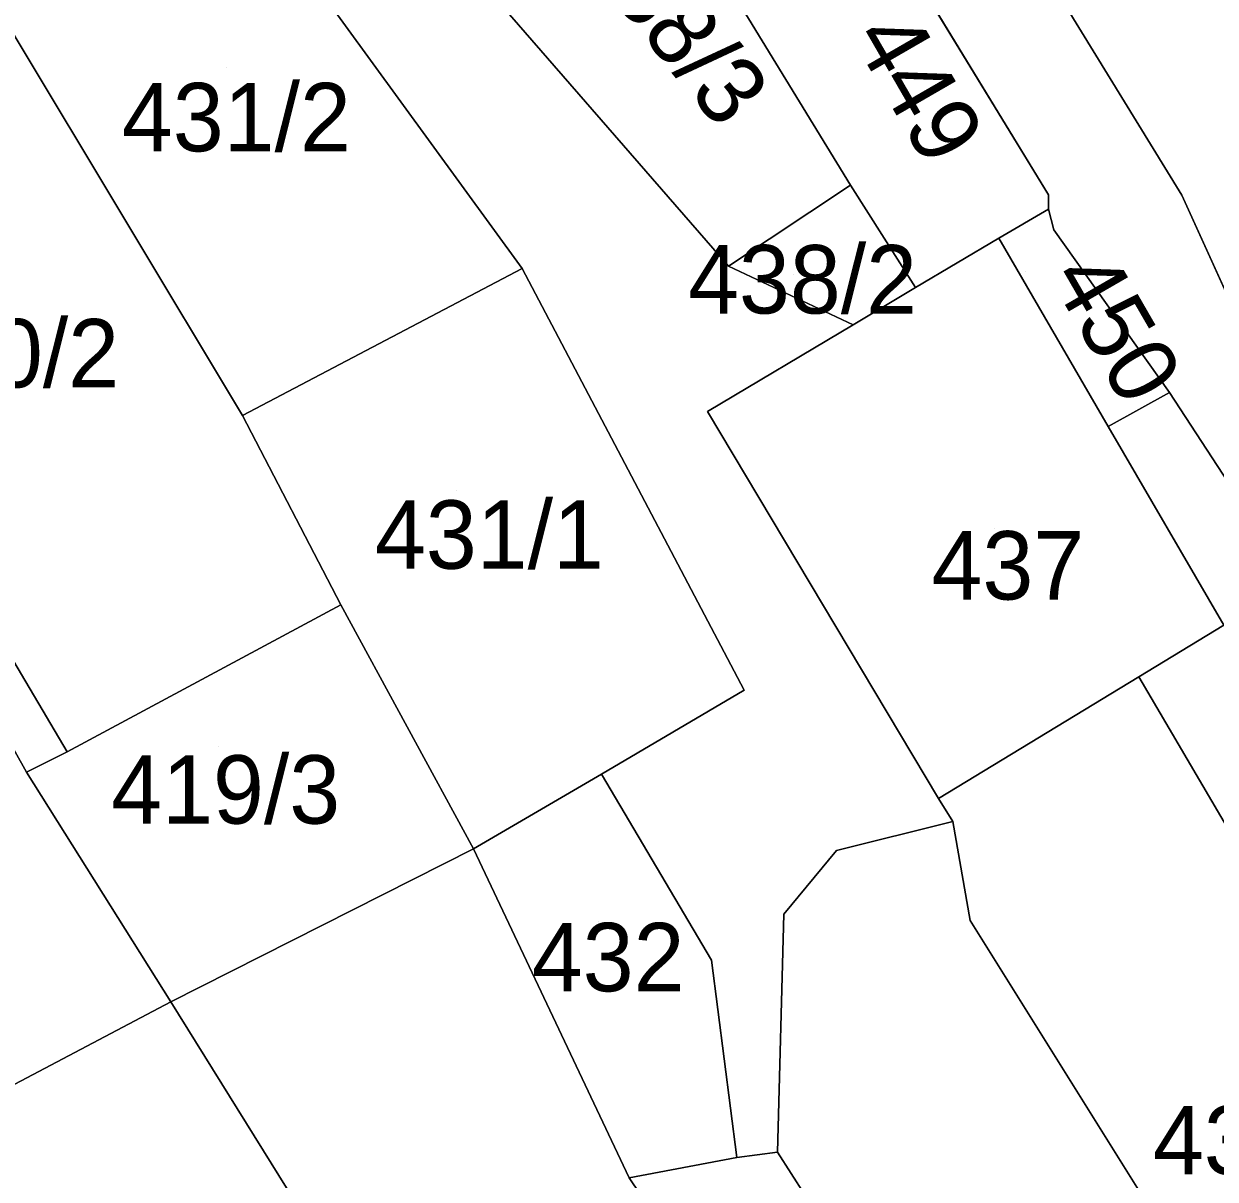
# Model space of a CAD drawing. Extents: x -263943 to -261149, y -1236934 to -1230686.
# Drawn here: x -262781.37 to -262746.54, y -1235583.7 to -1235549.93 of the extents above; entities that cross this region are included whole.
import ezdxf

# ---------------------------------------------------------------- set-up
doc = ezdxf.new("R2010")
doc.units = 0
for name, color, linetype in [('body_kn', 7, 'Continuous'), ('kladpar_druhypozemkov', 7, 'Continuous'), ('kladpar_hranice', 7, 'Continuous'), ('kladpar_parcelnecisla', 7, 'Continuous'), ('kladpar_plochy', 7, 'Continuous')]:
    doc.layers.add(name, color=color, linetype=linetype)

msp = doc.modelspace()

# ---------------------------------------------------------------- linework, layer by layer
at = {"layer": 'body_kn'}
for p, q in [((-262757.2, -1235554.65), (-262757.2, -1235554.65)), ((-262751.42, -1235554.93), (-262751.42, -1235554.93)), ((-262747.52, -1235554.94), (-262747.52, -1235554.94)), ((-262747.52, -1235554.94), (-262747.52, -1235554.94)), ((-262751.42, -1235555.35), (-262751.42, -1235555.35)), ((-262751.42, -1235555.35), (-262751.42, -1235555.35)), ((-262752.87, -1235556.2), (-262752.87, -1235556.2)), ((-262751.26, -1235555.95), (-262751.26, -1235555.95)), ((-262766.8, -1235557.08), (-262766.8, -1235557.08)), ((-262760.77, -1235557.02), (-262760.77, -1235557.02)), ((-262760.77, -1235557.02), (-262760.77, -1235557.02)), ((-262755.3, -1235557.64), (-262755.3, -1235557.64)), ((-262757.13, -1235558.73), (-262757.13, -1235558.73)), ((-262747.88, -1235560.71), (-262747.88, -1235560.71)), ((-262774.97, -1235561.38), (-262774.97, -1235561.38)), ((-262761.38, -1235561.26), (-262761.38, -1235561.26)), ((-262749.67, -1235561.7), (-262749.67, -1235561.7)), ((-262749.67, -1235561.7), (-262749.67, -1235561.7)), ((-262772.1, -1235566.91), (-262772.1, -1235566.91)), ((-262748.78, -1235569.02), (-262748.78, -1235569.02)), ((-262760.31, -1235569.41), (-262760.31, -1235569.41)), ((-262780.1, -1235571.21), (-262780.1, -1235571.21)), ((-262780.1, -1235571.21), (-262780.1, -1235571.21)), ((-262781.29, -1235571.8), (-262781.29, -1235571.8)), ((-262781.29, -1235571.8), (-262781.29, -1235571.8)), ((-262764.48, -1235571.86), (-262764.48, -1235571.86)), ((-262754.63, -1235572.57), (-262754.63, -1235572.57)), ((-262754.21, -1235573.25), (-262754.21, -1235573.25)), ((-262768.22, -1235574.05), (-262768.22, -1235574.05)), ((-262768.22, -1235574.05), (-262768.22, -1235574.05)), ((-262757.61, -1235574.09), (-262757.61, -1235574.09)), ((-262759.15, -1235575.95), (-262759.15, -1235575.95)), ((-262753.71, -1235576.14), (-262753.71, -1235576.14)), ((-262761.27, -1235577.3), (-262761.27, -1235577.3)), ((-262777.07, -1235578.52), (-262777.07, -1235578.52)), ((-262777.07, -1235578.52), (-262777.07, -1235578.52)), ((-262759.34, -1235582.91), (-262759.34, -1235582.91)), ((-262760.53, -1235583.07), (-262760.53, -1235583.07)), ((-262763.67, -1235583.66), (-262763.67, -1235583.66))]:
    msp.add_line(p, q, dxfattribs=at)
at = {"layer": 'kladpar_druhypozemkov'}
for p, q in [((-262775.43, -1235551.21), (-262775.43, -1235551.21)), ((-262758.88, -1235557.26), (-262758.88, -1235557.26)), ((-262752.08, -1235557.16), (-262752.08, -1235557.16)), ((-262768.73, -1235563.56), (-262768.73, -1235563.56)), ((-262752.99, -1235564.68), (-262752.99, -1235564.68)), ((-262775.68, -1235571.06), (-262775.68, -1235571.06)), ((-262764.58, -1235576.16), (-262764.58, -1235576.16))]:
    msp.add_line(p, q, dxfattribs=at)
at = {"layer": 'kladpar_hranice'}
for points in [[(-262743.99, -1235566.66), (-262747.88, -1235560.71), (-262751.26, -1235555.95), (-262751.42, -1235555.35), (-262751.42, -1235554.93), (-262758.68, -1235543.02), (-262764.16, -1235534.01), (-262768.16, -1235536.37), (-262772.89, -1235528.06), (-262776.64, -1235521.47), (-262780.48, -1235514.73), (-262781.34, -1235513.23), (-262778.51, -1235511.55), (-262784.32, -1235501.09), (-262787.3, -1235502.76), (-262788.87, -1235500.01)], [(-262761.31, -1235534.59), (-262758.41, -1235539.46), (-262757.39, -1235538.87), (-262747.52, -1235554.94), (-262740.61, -1235570.16)], [(-262747.52, -1235554.94), (-262757.39, -1235538.87), (-262752.92, -1235536.32), (-262751.02, -1235539.57), (-262741.4, -1235555.81), (-262734.82, -1235566.61), (-262740.61, -1235570.16), (-262747.52, -1235554.94)], [(-262770.44, -1235545.76), (-262764.65, -1235542.36), (-262762.77, -1235545.55), (-262757.2, -1235554.65), (-262760.77, -1235557.02), (-262770.24, -1235546.12), (-262770.44, -1235545.76)], [(-262751.42, -1235555.35), (-262752.87, -1235556.2), (-262755.3, -1235557.64), (-262757.2, -1235554.65), (-262762.77, -1235545.55), (-262759.23, -1235543.36), (-262758.68, -1235543.02), (-262751.42, -1235554.93), (-262751.42, -1235555.35)], [(-262781.74, -1235550.12), (-262782.6, -1235548.69), (-262775.59, -1235545), (-262766.8, -1235557.08), (-262774.97, -1235561.38), (-262781.74, -1235550.12)], [(-262770.24, -1235546.12), (-262760.77, -1235557.02), (-262757.13, -1235558.73), (-262761.38, -1235561.26), (-262754.63, -1235572.57), (-262754.21, -1235573.25), (-262757.61, -1235574.09), (-262759.15, -1235575.95), (-262759.34, -1235582.91), (-262760.53, -1235583.07), (-262761.27, -1235577.3), (-262764.48, -1235571.86), (-262760.31, -1235569.41), (-262766.8, -1235557.08), (-262775.59, -1235545)], [(-262794.1, -1235545.96), (-262790.06, -1235554.37), (-262780.1, -1235571.21), (-262781.29, -1235571.8), (-262782.39, -1235569.85), (-262783.24, -1235569.93), (-262790.49, -1235557.17), (-262792.26, -1235553.94), (-262795.12, -1235555.62), (-262798.08, -1235550.53), (-262801.15, -1235545.26)], [(-262780.1, -1235571.21), (-262790.06, -1235554.37), (-262781.74, -1235550.12), (-262774.97, -1235561.38), (-262772.1, -1235566.91), (-262780.1, -1235571.21)], [(-262760.77, -1235557.02), (-262757.2, -1235554.65), (-262755.3, -1235557.64), (-262757.13, -1235558.73), (-262760.77, -1235557.02)], [(-262749.67, -1235561.7), (-262752.87, -1235556.2), (-262751.42, -1235555.35), (-262751.26, -1235555.95), (-262747.88, -1235560.71), (-262749.67, -1235561.7)], [(-262746.29, -1235567.51), (-262748.78, -1235569.02), (-262754.63, -1235572.57), (-262761.38, -1235561.26), (-262757.13, -1235558.73), (-262755.3, -1235557.64), (-262752.87, -1235556.2), (-262749.67, -1235561.7), (-262746.29, -1235567.51)], [(-262768.22, -1235574.05), (-262772.1, -1235566.91), (-262774.97, -1235561.38), (-262766.8, -1235557.08), (-262760.31, -1235569.41), (-262764.48, -1235571.86), (-262768.22, -1235574.05)], [(-262744.08, -1235577.02), (-262748.78, -1235569.02), (-262746.29, -1235567.51), (-262749.67, -1235561.7), (-262747.88, -1235560.71), (-262743.99, -1235566.66), (-262743.16, -1235569.72), (-262740.14, -1235574.3), (-262744.08, -1235577.02)], [(-262781.29, -1235571.8), (-262780.1, -1235571.21), (-262772.1, -1235566.91), (-262768.22, -1235574.05), (-262777.07, -1235578.52), (-262781.29, -1235571.8)], [(-262745.18, -1235587.96), (-262746.11, -1235588.3), (-262753.71, -1235576.14), (-262754.21, -1235573.25), (-262754.63, -1235572.57), (-262748.78, -1235569.02), (-262744.08, -1235577.02), (-262739.64, -1235584.59), (-262733.73, -1235593.26), (-262740.21, -1235595.7), (-262745.18, -1235587.96)], [(-262777.07, -1235578.52), (-262786.38, -1235583.43), (-262789.21, -1235578.92), (-262791.83, -1235574.74), (-262783.24, -1235569.93), (-262782.39, -1235569.85), (-262781.29, -1235571.8), (-262777.07, -1235578.52)], [(-262768.22, -1235574.05), (-262764.48, -1235571.86), (-262761.27, -1235577.3), (-262760.53, -1235583.07), (-262763.67, -1235583.66), (-262768.22, -1235574.05)], [(-262746.49, -1235598.06), (-262751.05, -1235591), (-262753.34, -1235592.26), (-262759.34, -1235582.91), (-262759.15, -1235575.95), (-262757.61, -1235574.09), (-262754.21, -1235573.25), (-262753.71, -1235576.14), (-262746.11, -1235588.3), (-262745.18, -1235587.96), (-262740.21, -1235595.7), (-262746.49, -1235598.06)], [(-262768.22, -1235574.05), (-262763.67, -1235583.66), (-262752.1, -1235600.84), (-262760.19, -1235605.65), (-262777.07, -1235578.52), (-262768.22, -1235574.05)], [(-262768.95, -1235611.14), (-262779.43, -1235594.5), (-262781.7, -1235590.9), (-262786.38, -1235583.43), (-262777.07, -1235578.52), (-262760.19, -1235605.65), (-262768.79, -1235611.04), (-262768.95, -1235611.14)], [(-262749.8, -1235599.32), (-262740.26, -1235614.79), (-262738.23, -1235617.94), (-262741.72, -1235619.97), (-262741.45, -1235616.4), (-262752.1, -1235600.84), (-262763.67, -1235583.66), (-262760.53, -1235583.07), (-262759.34, -1235582.91), (-262753.34, -1235592.26), (-262751.05, -1235591), (-262746.49, -1235598.06), (-262749.8, -1235599.32)]]:
    msp.add_lwpolyline(points, dxfattribs=at)
at = {"layer": 'kladpar_plochy'}
for p, q in [((-262757.39, -1235538.87), (-262747.52, -1235554.94)), ((-262751.42, -1235554.93), (-262758.68, -1235543.02)), ((-262751.42, -1235555.35), (-262751.42, -1235554.93)), ((-262747.52, -1235554.94), (-262740.61, -1235570.16)), ((-262751.26, -1235555.95), (-262751.42, -1235555.35)), ((-262747.88, -1235560.71), (-262751.26, -1235555.95)), ((-262743.99, -1235566.66), (-262747.88, -1235560.71))]:
    msp.add_line(p, q, dxfattribs=at)
for points in [[(-262747.52, -1235554.94), (-262757.39, -1235538.87), (-262752.92, -1235536.32), (-262751.02, -1235539.57), (-262741.4, -1235555.81), (-262734.82, -1235566.61), (-262740.61, -1235570.16)], [(-262770.44, -1235545.76), (-262764.65, -1235542.36), (-262762.77, -1235545.55), (-262757.2, -1235554.65), (-262760.77, -1235557.02), (-262770.24, -1235546.12)], [(-262751.42, -1235555.35), (-262752.87, -1235556.2), (-262755.3, -1235557.64), (-262757.2, -1235554.65), (-262762.77, -1235545.55), (-262759.23, -1235543.36), (-262758.68, -1235543.02), (-262751.42, -1235554.93)], [(-262781.74, -1235550.12), (-262782.6, -1235548.69), (-262775.59, -1235545), (-262766.8, -1235557.08), (-262774.97, -1235561.38)], [(-262780.1, -1235571.21), (-262790.06, -1235554.37), (-262781.74, -1235550.12), (-262774.97, -1235561.38), (-262772.1, -1235566.91)], [(-262760.77, -1235557.02), (-262757.2, -1235554.65), (-262755.3, -1235557.64), (-262757.13, -1235558.73)], [(-262749.67, -1235561.7), (-262752.87, -1235556.2), (-262751.42, -1235555.35), (-262751.26, -1235555.95), (-262747.88, -1235560.71)], [(-262746.29, -1235567.51), (-262748.78, -1235569.02), (-262754.63, -1235572.57), (-262761.38, -1235561.26), (-262757.13, -1235558.73), (-262755.3, -1235557.64), (-262752.87, -1235556.2), (-262749.67, -1235561.7)], [(-262768.22, -1235574.05), (-262772.1, -1235566.91), (-262774.97, -1235561.38), (-262766.8, -1235557.08), (-262760.31, -1235569.41), (-262764.48, -1235571.86)], [(-262744.08, -1235577.02), (-262748.78, -1235569.02), (-262746.29, -1235567.51), (-262749.67, -1235561.7), (-262747.88, -1235560.71), (-262743.99, -1235566.66), (-262743.16, -1235569.72), (-262740.14, -1235574.3)], [(-262781.29, -1235571.8), (-262780.1, -1235571.21), (-262772.1, -1235566.91), (-262768.22, -1235574.05), (-262777.07, -1235578.52)], [(-262745.18, -1235587.96), (-262746.11, -1235588.3), (-262753.71, -1235576.14), (-262754.21, -1235573.25), (-262754.63, -1235572.57), (-262748.78, -1235569.02), (-262744.08, -1235577.02), (-262739.64, -1235584.59), (-262733.73, -1235593.26), (-262740.21, -1235595.7)], [(-262777.07, -1235578.52), (-262786.38, -1235583.43), (-262789.21, -1235578.92), (-262791.83, -1235574.74), (-262783.24, -1235569.93), (-262782.39, -1235569.85), (-262781.29, -1235571.8)], [(-262768.22, -1235574.05), (-262764.48, -1235571.86), (-262761.27, -1235577.3), (-262760.53, -1235583.07), (-262763.67, -1235583.66)], [(-262746.49, -1235598.06), (-262751.05, -1235591), (-262753.34, -1235592.26), (-262759.34, -1235582.91), (-262759.15, -1235575.95), (-262757.61, -1235574.09), (-262754.21, -1235573.25), (-262753.71, -1235576.14), (-262746.11, -1235588.3), (-262745.18, -1235587.96), (-262740.21, -1235595.7)], [(-262768.22, -1235574.05), (-262763.67, -1235583.66), (-262752.1, -1235600.84), (-262760.19, -1235605.65), (-262777.07, -1235578.52)], [(-262768.95, -1235611.14), (-262779.43, -1235594.5), (-262781.7, -1235590.9), (-262786.38, -1235583.43), (-262777.07, -1235578.52), (-262760.19, -1235605.65), (-262768.79, -1235611.04)], [(-262749.8, -1235599.32), (-262740.26, -1235614.79), (-262738.23, -1235617.94), (-262741.72, -1235619.97), (-262741.45, -1235616.4), (-262752.1, -1235600.84), (-262763.67, -1235583.66), (-262760.53, -1235583.07), (-262759.34, -1235582.91), (-262753.34, -1235592.26), (-262751.05, -1235591), (-262746.49, -1235598.06)]]:
    msp.add_lwpolyline(points, close=True, dxfattribs=at)
for points in [[(-262770.24, -1235546.12), (-262760.77, -1235557.02), (-262757.13, -1235558.73), (-262761.38, -1235561.26), (-262754.63, -1235572.57), (-262754.21, -1235573.25), (-262757.61, -1235574.09), (-262759.15, -1235575.95), (-262759.34, -1235582.91), (-262760.53, -1235583.07), (-262761.27, -1235577.3), (-262764.48, -1235571.86), (-262760.31, -1235569.41), (-262766.8, -1235557.08), (-262775.59, -1235545)], [(-262794.1, -1235545.96), (-262790.06, -1235554.37), (-262780.1, -1235571.21), (-262781.29, -1235571.8), (-262782.39, -1235569.85), (-262783.24, -1235569.93), (-262790.49, -1235557.17), (-262792.26, -1235553.94), (-262795.12, -1235555.62), (-262798.08, -1235550.53), (-262801.15, -1235545.26)]]:
    msp.add_lwpolyline(points, dxfattribs=at)

# ---------------------------------------------------------------- texts
at = {"layer": 'kladpar_parcelnecisla'}
for s, rotation, p in [('438/3', 309, (-262765.228, -1235547.877)), ('449', 300, (-262757.176, -1235550.329)), ('450', 300, (-262751.399, -1235557.344))]:
    msp.add_text(s, height=2, rotation=rotation, dxfattribs=at).set_placement(p)
for s, p in [('431/2', (-262778.499, -1235553.66)), ('438/2', (-262761.95, -1235558.4)), ('420/2', (-262785.274, -1235560.56)), ('431/1', (-262771.103, -1235565.86)), ('437', (-262754.834, -1235566.76)), ('419/3', (-262778.812, -1235573.31)), ('432', (-262766.518, -1235578.21)), ('436/1', (-262748.362, -1235583.56))]:
    msp.add_text(s, height=2, dxfattribs=at).set_placement(p)

doc.saveas('drawing.dxf')
